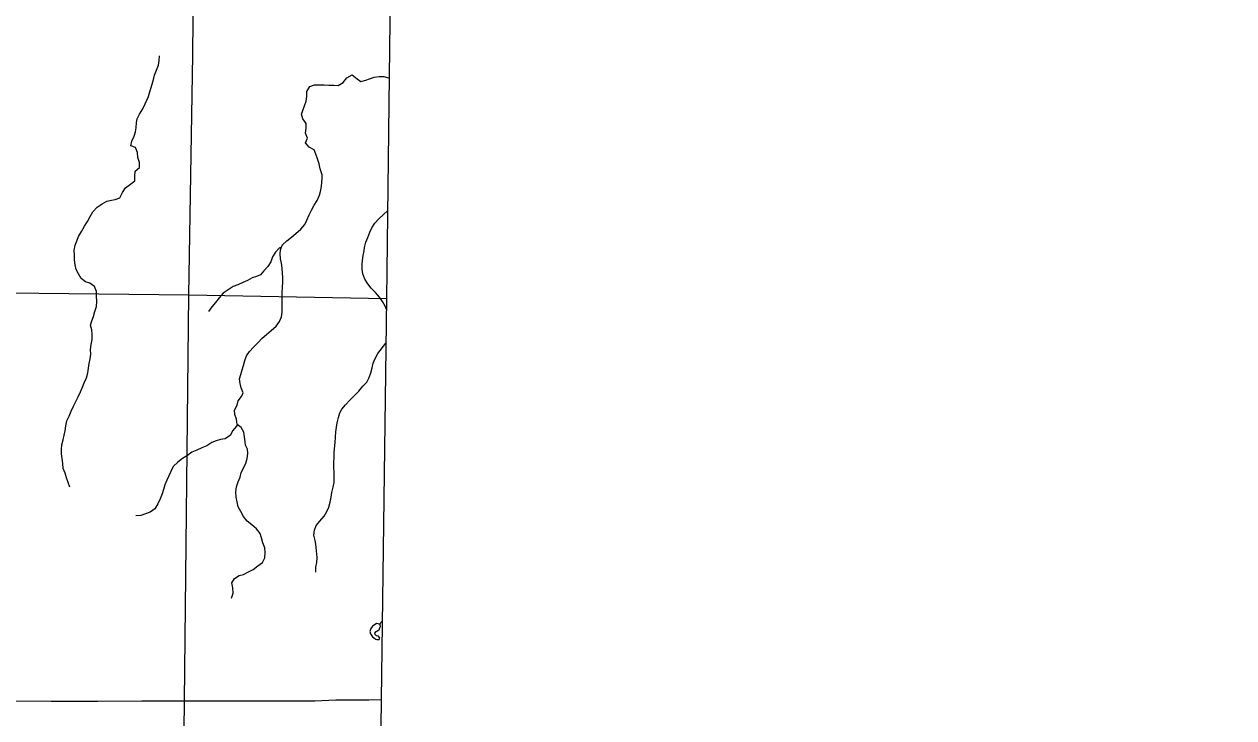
# Model space of a CAD drawing. Extents: x 1857828 to 2277390, y 930619 to 1324581.
# Drawn here: x 2054244 to 2071231, y 1129253 to 1138987 of the extents above; entities that cross this region are included whole.
import ezdxf

# ---------------------------------------------------------------- set-up
doc = ezdxf.new("R2010")
doc.units = 0
for name, color, linetype in [('GM_X_Adjacent_County', 7, 'Continuous'), ('GM_X_County', 7, 'Continuous'), ('GM_X_County_Road', 7, 'Continuous'), ('GM_X_Minor_Lake', 7, 'Continuous'), ('GM_X_Minor_River', 7, 'Continuous'), ('GM_X_State_Route', 7, 'Continuous'), ('GM_X_Township', 7, 'Continuous')]:
    doc.layers.add(name, color=color, linetype=linetype)

msp = doc.modelspace()

# ---------------------------------------------------------------- linework, layer by layer
at = {"layer": 'GM_X_Adjacent_County'}
msp.add_lwpolyline([(2086087, 1161432), (2086019, 1154363), (2086010, 1153403), (2085923, 1149181), (2085904, 1148231), (2085903, 1148166), (2085793, 1142829), (2081417, 1142846), (2072419, 1142880), (2061930, 1142920), (2059427, 1142930), (2059330, 1135139), (2059259, 1129509), (2059186, 1123686), (2059120, 1118390), (2059092, 1116134), (2059062, 1114191)], dxfattribs=at)
at = {"layer": 'GM_X_County'}
msp.add_lwpolyline([(2086087, 1161432), (2086019, 1154363), (2086010, 1153403), (2085923, 1149181), (2085904, 1148231), (2085903, 1148166), (2085793, 1142829), (2081417, 1142846), (2072419, 1142880), (2061930, 1142920), (2059427, 1142930), (2059330, 1135139), (2059259, 1129509), (2059186, 1123686), (2059120, 1118390), (2059092, 1116134), (2056317, 1116164), (2050782, 1116223)], dxfattribs=at)
at = {"layer": 'GM_X_County_Road'}
for points in [[(2056554, 1135188), (2056554, 1135188), (2056613, 1138551), (2056633, 1140550), (2056634, 1140604), (2056661, 1142939)], [(2045733, 1135342), (2051071, 1135251), (2056554, 1135188), (2059330, 1135139)], [(2056359, 1116163), (2056348, 1118421), (2056429, 1123693), (2056497, 1129489), (2056554, 1135188)]]:
    msp.add_lwpolyline(points, dxfattribs=at)
at = {"layer": 'GM_X_Minor_Lake'}
for points in [[(2059231, 1130569), (2059217, 1130571), (2059191, 1130575), (2059159, 1130554), (2059133, 1130538), (2059110, 1130505), (2059100, 1130463), (2059107, 1130433), (2059136, 1130391), (2059154, 1130373), (2059180, 1130358)], [(2059233, 1130568), (2059217, 1130571), (2059191, 1130575), (2059159, 1130554), (2059133, 1130538), (2059110, 1130505), (2059100, 1130463), (2059107, 1130433), (2059136, 1130391), (2059154, 1130373), (2059180, 1130358)], [(2059180, 1130358), (2059194, 1130350), (2059213, 1130350), (2059227, 1130350), (2059236, 1130370), (2059220, 1130398), (2059190, 1130404), (2059173, 1130424), (2059167, 1130440), (2059189, 1130466), (2059209, 1130477), (2059227, 1130485), (2059244, 1130527), (2059246, 1130533), (2059243, 1130557), (2059231, 1130569)], [(2059180, 1130358), (2059194, 1130350), (2059213, 1130350), (2059227, 1130350), (2059236, 1130370), (2059220, 1130398), (2059190, 1130404), (2059173, 1130424), (2059167, 1130440), (2059189, 1130466), (2059209, 1130477), (2059227, 1130485), (2059244, 1130527), (2059246, 1130533), (2059243, 1130557), (2059233, 1130567)]]:
    msp.add_lwpolyline(points, dxfattribs=at)
at = {"layer": 'GM_X_Minor_River'}
for points in [[(2054887, 1132489), (2054861, 1132553), (2054840, 1132620), (2054818, 1132688), (2054793, 1132752), (2054786, 1132822), (2054778, 1132892), (2054769, 1132955), (2054769, 1133019), (2054774, 1133085), (2054792, 1133154), (2054805, 1133218), (2054821, 1133280), (2054829, 1133351), (2054842, 1133419), (2054874, 1133488), (2054903, 1133556), (2054935, 1133625), (2054967, 1133691), (2055004, 1133758), (2055036, 1133828), (2055061, 1133893), (2055087, 1133955), (2055117, 1134026), (2055136, 1134092), (2055146, 1134158), (2055157, 1134227), (2055171, 1134291), (2055178, 1134355), (2055176, 1134422), (2055183, 1134490), (2055197, 1134562), (2055200, 1134631), (2055194, 1134699), (2055175, 1134763), (2055195, 1134824), (2055217, 1134886), (2055238, 1134956), (2055258, 1135027), (2055263, 1135099), (2055259, 1135168), (2055260, 1135236), (2055233, 1135304), (2055167, 1135354), (2055104, 1135369), (2055042, 1135417), (2055007, 1135483), (2054976, 1135545), (2054958, 1135609), (2054951, 1135678), (2054951, 1135748), (2054946, 1135812), (2054958, 1135887), (2054987, 1135955), (2055007, 1136006), (2055047, 1136078), (2055090, 1136151), (2055134, 1136217), (2055170, 1136286), (2055207, 1136354), (2055269, 1136421), (2055337, 1136464), (2055405, 1136502), (2055471, 1136519), (2055521, 1136527), (2055589, 1136552), (2055625, 1136624), (2055665, 1136689), (2055735, 1136744), (2055797, 1136788), (2055800, 1136855), (2055802, 1136925), (2055861, 1136976), (2055863, 1137044), (2055842, 1137114), (2055834, 1137184), (2055805, 1137254), (2055743, 1137282), (2055756, 1137346), (2055788, 1137417), (2055805, 1137477), (2055815, 1137534), (2055820, 1137606), (2055830, 1137658), (2055864, 1137725), (2055909, 1137797), (2055941, 1137868), (2055965, 1137920), (2055990, 1137971), (2056004, 1138023), (2056024, 1138084), (2056043, 1138146), (2056061, 1138210), (2056076, 1138273), (2056100, 1138343), (2056128, 1138410), (2056139, 1138476), (2056143, 1138544)], [(2058314, 1137223), (2058248, 1137259), (2058195, 1137323), (2058222, 1137387), (2058196, 1137458), (2058205, 1137528), (2058205, 1137592), (2058156, 1137658), (2058137, 1137724), (2058157, 1137777), (2058181, 1137843), (2058206, 1137908), (2058214, 1137972), (2058213, 1138042), (2058253, 1138111), (2058321, 1138135), (2058389, 1138138), (2058456, 1138134), (2058520, 1138131), (2058590, 1138129), (2058655, 1138126), (2058723, 1138170), (2058776, 1138235), (2058848, 1138278), (2058921, 1138218), (2058972, 1138182), (2059044, 1138203), (2059094, 1138219), (2059160, 1138242), (2059228, 1138252), (2059294, 1138252), (2059372, 1138230)], [(2057155, 1130932), (2057177, 1131002), (2057176, 1131075), (2057159, 1131147), (2057197, 1131209), (2057263, 1131248), (2057325, 1131266), (2057393, 1131303), (2057459, 1131334), (2057523, 1131384), (2057591, 1131433), (2057623, 1131500), (2057628, 1131572), (2057622, 1131640), (2057597, 1131708), (2057578, 1131778), (2057560, 1131841), (2057507, 1131907), (2057442, 1131960), (2057374, 1132014), (2057325, 1132080), (2057284, 1132146), (2057250, 1132212), (2057237, 1132284), (2057223, 1132351), (2057214, 1132423), (2057225, 1132493), (2057247, 1132564), (2057275, 1132632), (2057292, 1132697), (2057328, 1132765), (2057357, 1132828), (2057375, 1132894), (2057385, 1132960), (2057382, 1133025), (2057354, 1133077), (2057345, 1133127), (2057339, 1133195), (2057328, 1133261), (2057291, 1133325), (2057237, 1133371), (2057226, 1133443), (2057202, 1133507), (2057197, 1133568), (2057233, 1133638), (2057248, 1133699), (2057296, 1133763), (2057320, 1133814), (2057289, 1133882), (2057275, 1133944), (2057268, 1134010), (2057286, 1134072), (2057307, 1134135), (2057325, 1134199), (2057342, 1134266), (2057366, 1134332), (2057408, 1134393), (2057462, 1134455), (2057523, 1134516), (2057585, 1134579), (2057647, 1134633), (2057711, 1134690), (2057783, 1134747), (2057830, 1134813), (2057856, 1134880), (2057868, 1134946), (2057867, 1135017), (2057865, 1135079), (2057868, 1135147), (2057869, 1135217), (2057873, 1135300), (2057876, 1135362), (2057876, 1135430), (2057873, 1135493), (2057865, 1135561), (2057856, 1135631), (2057844, 1135693), (2057837, 1135764), (2057841, 1135818), (2057868, 1135884), (2057930, 1135945), (2058000, 1135996), (2058060, 1136050), (2058128, 1136111), (2058186, 1136174), (2058213, 1136238), (2058245, 1136311), (2058280, 1136377), (2058318, 1136448), (2058360, 1136514), (2058389, 1136587), (2058405, 1136637), (2058420, 1136708), (2058424, 1136770), (2058430, 1136820), (2058427, 1136875), (2058400, 1136959), (2058386, 1137027), (2058363, 1137099), (2058341, 1137161), (2058314, 1137223)], [(2059332, 1134985), (2059313, 1135030), (2059274, 1135094), (2059234, 1135156), (2059179, 1135220), (2059116, 1135280), (2059068, 1135344), (2059027, 1135410), (2058998, 1135482), (2058990, 1135549), (2058989, 1135621), (2058995, 1135671), (2059004, 1135739), (2059016, 1135804), (2059024, 1135854), (2059043, 1135927), (2059069, 1135995), (2059096, 1136068), (2059124, 1136130), (2059166, 1136195), (2059225, 1136255), (2059349, 1136374)], [(2057857, 1135856), (2057825, 1135844), (2057775, 1135787), (2057731, 1135723), (2057707, 1135654), (2057666, 1135586), (2057608, 1135525), (2057564, 1135470), (2057504, 1135444), (2057444, 1135425), (2057380, 1135389), (2057314, 1135362), (2057242, 1135330), (2057178, 1135307), (2057108, 1135260), (2057040, 1135210), (2056984, 1135145), (2056930, 1135082), (2056881, 1135020), (2056831, 1134953)], [(2058341, 1131296), (2058341, 1131368), (2058354, 1131434), (2058360, 1131501), (2058352, 1131551), (2058338, 1131691), (2058328, 1131741), (2058313, 1131814), (2058321, 1131886), (2058346, 1131952), (2058396, 1132013), (2058456, 1132082), (2058496, 1132146), (2058523, 1132211), (2058539, 1132281), (2058554, 1132348), (2058566, 1132414), (2058581, 1132488), (2058595, 1132555), (2058596, 1132627), (2058596, 1132695), (2058591, 1132768), (2058591, 1132840), (2058596, 1132908), (2058598, 1132979), (2058613, 1133115), (2058620, 1133264), (2058631, 1133332), (2058641, 1133393), (2058660, 1133465), (2058676, 1133532), (2058704, 1133582), (2058757, 1133647), (2058815, 1133709), (2058877, 1133772), (2058945, 1133839), (2058998, 1133905), (2059056, 1133964), (2059088, 1134027), (2059111, 1134095), (2059131, 1134163), (2059146, 1134228), (2059172, 1134296), (2059210, 1134363), (2059323, 1134511)], [(2057239, 1133369), (2057225, 1133345), (2057171, 1133280), (2057142, 1133220), (2057068, 1133169), (2056999, 1133157), (2056939, 1133142), (2056877, 1133116), (2056807, 1133071), (2056737, 1133040), (2056669, 1133008), (2056599, 1132979), (2056535, 1132934), (2056467, 1132894), (2056403, 1132839), (2056337, 1132780), (2056304, 1132710), (2056276, 1132649), (2056249, 1132587), (2056221, 1132522), (2056199, 1132456), (2056182, 1132394), (2056154, 1132325), (2056121, 1132255), (2056079, 1132186), (2056015, 1132139), (2055947, 1132115), (2055883, 1132090), (2055810, 1132086)], [(2059232, 1130569), (2059272, 1130607), (2059279, 1130610)]]:
    msp.add_lwpolyline(points, dxfattribs=at)
at = {"layer": 'GM_X_State_Route'}
msp.add_lwpolyline([(2053883, 1129493), (2054624, 1129488), (2055279, 1129488), (2055897, 1129491), (2056497, 1129489), (2057150, 1129492), (2057789, 1129493), (2058325, 1129493), (2058621, 1129506), (2059084, 1129506), (2059259, 1129509)], dxfattribs=at)
at = {"layer": 'GM_X_Township'}
msp.add_lwpolyline([(2031808, 1116643), (2031830, 1118869), (2031880, 1124127), (2031936, 1129983), (2031983, 1134915), (2032028, 1139963), (2032060, 1143020), (2037495, 1143002), (2040844, 1142991), (2045916, 1142974), (2052729, 1142952), (2056661, 1142939), (2059427, 1142930), (2059330, 1135139), (2059259, 1129509), (2059186, 1123686), (2059120, 1118390), (2059092, 1116134), (2056317, 1116164), (2050782, 1116223), (2045570, 1116279), (2040306, 1116370), (2037471, 1116420), (2035129, 1116512)], close=True, dxfattribs=at)

doc.saveas('drawing.dxf')
